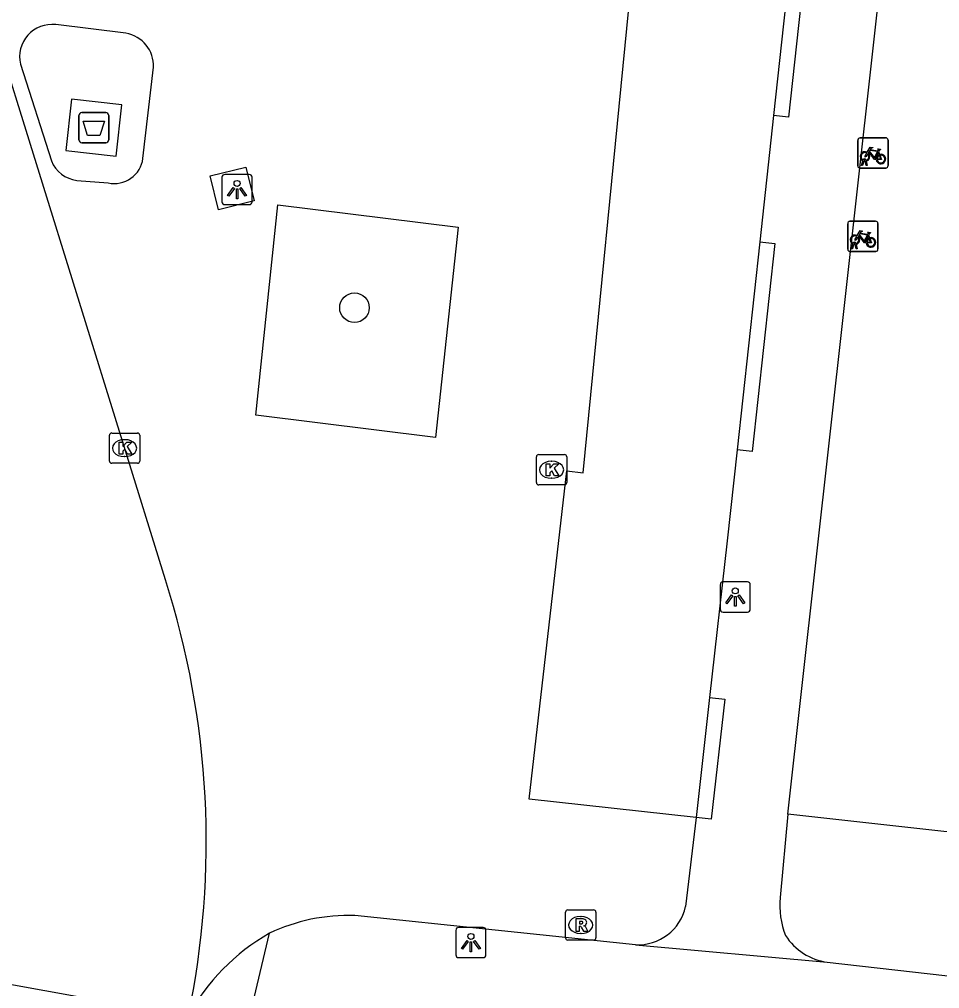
# Model space of a CAD drawing. Extents: x 162026 to 163499, y 387297 to 388169.
# Drawn here: x 162510.03 to 162540.44, y 387842.11 to 387874.15 of the extents above; entities that cross this region are included whole.
import ezdxf

# ---------------------------------------------------------------- set-up
doc = ezdxf.new("R2010")
doc.units = 0
for name, color, linetype in [('IMGEO_Afval_apart_plaats', 7, 'Continuous'), ('IMGEO_Boom', 7, 'Continuous'), ('IMGEO_Fietsenrek', 7, 'Continuous'), ('IMGEO_Groenvoorziening', 7, 'Continuous'), ('IMGEO_Kolk', 7, 'Continuous'), ('IMGEO_Lichtpunt', 7, 'Continuous'), ('IMGEO_Parkeervlak_open', 7, 'Continuous'), ('IMGEO_Rijbaan_lokaal_open', 7, 'Continuous'), ('IMGEO_Rioolput', 7, 'Continuous'), ('IMGEO_Voetpad_gesloten', 7, 'Continuous'), ('IMGEO_Voetpad_open', 7, 'Continuous')]:
    doc.layers.add(name, color=color, linetype=linetype)

msp = doc.modelspace()

# ---------------------------------------------------------------- linework, layer by layer
at = {"layer": 'IMGEO_Afval_apart_plaats'}
for p, q in [((162511.994, 387870.172), (162511.994, 387870.972)), ((162511.994, 387870.972), (162511.994, 387870.172)), ((162512.094, 387871.072), (162512.884, 387871.072)), ((162512.884, 387871.072), (162512.094, 387871.072)), ((162512.984, 387870.972), (162512.984, 387870.172)), ((162512.984, 387870.172), (162512.984, 387870.972)), ((162512.884, 387870.072), (162512.094, 387870.072)), ((162512.094, 387870.072), (162512.884, 387870.072))]:
    msp.add_line(p, q, dxfattribs=at)
msp.add_lwpolyline([(162512.137, 387870.786), (162512.841, 387870.786), (162512.692, 387870.316), (162512.286, 387870.316), (162512.137, 387870.786)], dxfattribs=at)
for centre, start, end in [((162512.094, 387870.972), 90, 180), ((162512.094, 387870.972), 90, 180), ((162512.884, 387870.972), 0, 90), ((162512.884, 387870.972), 360, 90), ((162512.094, 387870.172), 180, 270), ((162512.094, 387870.172), 180, 270), ((162512.884, 387870.172), 270, 0), ((162512.884, 387870.172), 270, 0)]:
    msp.add_arc(centre, 0.1, start, end, dxfattribs=at)
at = {"layer": 'IMGEO_Boom'}
msp.add_circle((162521.103, 387864.62), 0.489, dxfattribs=at)
at = {"layer": 'IMGEO_Fietsenrek'}
for p, q in [((162537.808, 387870.236), (162538.649, 387870.236)), ((162538.649, 387870.236), (162537.808, 387870.236)), ((162537.733, 387869.311), (162537.733, 387870.152)), ((162537.733, 387870.152), (162537.733, 387869.311)), ((162538.733, 387870.161), (162538.733, 387869.32)), ((162538.733, 387869.32), (162538.733, 387870.161)), ((162538.42, 387869.785), (162538.456, 387869.69)), ((162538.658, 387869.236), (162537.817, 387869.236)), ((162537.817, 387869.236), (162538.658, 387869.236)), ((162537.86, 387869.32), (162537.899, 387869.48)), ((162537.894, 387869.32), (162537.86, 387869.32)), ((162537.929, 387869.468), (162537.894, 387869.32)), ((162537.971, 387869.492), (162537.97, 387869.496)), ((162538.012, 387869.32), (162537.978, 387869.462)), ((162538.002, 387869.503), (162538.003, 387869.496)), ((162538.01, 387869.466), (162538.045, 387869.32)), ((162538.045, 387869.32), (162538.012, 387869.32)), ((162537.401, 387866.554), (162537.401, 387867.395)), ((162537.401, 387867.395), (162537.401, 387866.554)), ((162537.476, 387867.479), (162538.317, 387867.479)), ((162538.317, 387867.479), (162537.476, 387867.479)), ((162538.401, 387867.404), (162538.401, 387866.563)), ((162538.401, 387866.563), (162538.401, 387867.404)), ((162538.088, 387867.028), (162538.124, 387866.933)), ((162537.528, 387866.563), (162537.567, 387866.723)), ((162537.597, 387866.711), (162537.562, 387866.563)), ((162537.639, 387866.735), (162537.638, 387866.739)), ((162537.68, 387866.563), (162537.646, 387866.705)), ((162537.67, 387866.746), (162537.671, 387866.739)), ((162537.678, 387866.709), (162537.713, 387866.563)), ((162538.326, 387866.479), (162537.485, 387866.479)), ((162537.485, 387866.479), (162538.326, 387866.479)), ((162537.562, 387866.563), (162537.528, 387866.563)), ((162537.713, 387866.563), (162537.68, 387866.563))]:
    msp.add_line(p, q, dxfattribs=at)
for points in [[(162538.046, 387869.762), (162538.141, 387869.926), (162538.227, 387869.912), (162538.229, 387869.903), (162538.173, 387869.892), (162538.146, 387869.847), (162538.402, 387869.806)], [(162538.402, 387869.806), (162538.427, 387869.855), (162538.421, 387869.859), (162538.398, 387869.863), (162538.386, 387869.87), (162538.385, 387869.873), (162538.387, 387869.878), (162538.482, 387869.863), (162538.484, 387869.853), (162538.474, 387869.84), (162538.462, 387869.834), (162538.448, 387869.84), (162538.42, 387869.785)], [(162538.067, 387869.71), (162538.015, 387869.62), (162537.975, 387869.595), (162537.976, 387869.642), (162538.031, 387869.736)], [(162538.342, 387869.518), (162538.292, 387869.518), (162538.101, 387869.769), (162538.082, 387869.737)], [(162538.389, 387869.781), (162538.132, 387869.822), (162538.115, 387869.793), (162538.282, 387869.573), (162538.389, 387869.781)], [(162538.437, 387869.683), (162538.407, 387869.76), (162538.298, 387869.542), (162538.341, 387869.542)], [(162538.371, 387869.542), (162538.491, 387869.541), (162538.447, 387869.655)], [(162538.467, 387869.662), (162538.522, 387869.517), (162538.372, 387869.517)], [(162537.735, 387866.953), (162537.683, 387866.863), (162537.643, 387866.838), (162537.644, 387866.885), (162537.699, 387866.979)], [(162537.714, 387867.005), (162537.809, 387867.169), (162537.895, 387867.155), (162537.897, 387867.146), (162537.841, 387867.135), (162537.814, 387867.09), (162538.07, 387867.049)], [(162538.01, 387866.761), (162537.96, 387866.761), (162537.769, 387867.012), (162537.75, 387866.98)], [(162538.057, 387867.024), (162537.8, 387867.065), (162537.783, 387867.036), (162537.95, 387866.816), (162538.057, 387867.024)], [(162538.105, 387866.926), (162538.075, 387867.003), (162537.966, 387866.785), (162538.009, 387866.785)], [(162538.07, 387867.049), (162538.095, 387867.098), (162538.089, 387867.102), (162538.066, 387867.106), (162538.054, 387867.113), (162538.053, 387867.116), (162538.055, 387867.121), (162538.15, 387867.106), (162538.152, 387867.096), (162538.142, 387867.083), (162538.13, 387867.077), (162538.116, 387867.083), (162538.088, 387867.028)], [(162538.039, 387866.785), (162538.159, 387866.784), (162538.115, 387866.898)], [(162538.135, 387866.905), (162538.19, 387866.76), (162538.04, 387866.76)]]:
    msp.add_lwpolyline(points, dxfattribs=at)
for centre, radius, start, end in [((162537.811, 387870.158), 0.0779, 92.4484, 184.2845), ((162537.811, 387870.158), 0.0779, 92.4484, 184.2845), ((162538.655, 387870.158), 0.0779, 2.4484, 94.2845), ((162538.655, 387870.158), 0.0779, 2.4484, 94.2845), ((162537.973, 387869.621), 0.159, 62.6766, 242.1369), ((162537.973, 387869.621), 0.129, 63.3192, 238.903), ((162537.953, 387869.492), 0.0499, 12.8025, 158.6934), ((162537.973, 387869.621), 0.129, 283.6043, 43.4302), ((162537.973, 387869.621), 0.159, 283.5766, 46.6042), ((162538.5, 387869.537), 0.159, 113.3408, 178.3217), ((162538.5, 387869.537), 0.159, 187.0065, 105.7708), ((162538.5, 387869.537), 0.129, 113.923, 177.9556), ((162538.5, 387869.537), 0.129, 188.6715, 104.5883), ((162537.811, 387869.314), 0.0779, 182.4484, 274.2845), ((162537.811, 387869.314), 0.0779, 182.4484, 274.2845), ((162537.973, 387869.621), 0.159, 253.9967, 271.7867), ((162537.953, 387869.492), 0.0174, 12.8025, 163.4502), ((162537.973, 387869.621), 0.129, 253.415, 269.0204), ((162538.655, 387869.314), 0.0779, 272.4484, 4.2845), ((162538.655, 387869.314), 0.0779, 272.4484, 4.2845), ((162537.479, 387867.401), 0.0779, 92.4484, 184.2845), ((162537.479, 387867.401), 0.0779, 92.4484, 184.2845), ((162538.323, 387867.401), 0.0779, 2.4484, 94.2845), ((162538.323, 387867.401), 0.0779, 2.4484, 94.2845), ((162537.641, 387866.864), 0.159, 62.6766, 242.1369), ((162537.641, 387866.864), 0.129, 63.3192, 238.903), ((162537.641, 387866.864), 0.159, 283.5766, 46.6042), ((162537.621, 387866.735), 0.0499, 12.8025, 158.6934), ((162537.641, 387866.864), 0.159, 253.9967, 271.7867), ((162537.621, 387866.735), 0.0174, 12.8025, 163.4502), ((162537.641, 387866.864), 0.129, 253.415, 269.0204), ((162537.641, 387866.864), 0.129, 283.6043, 43.4302), ((162538.168, 387866.78), 0.159, 113.3408, 178.3217), ((162538.168, 387866.78), 0.159, 187.0065, 105.7708), ((162538.168, 387866.78), 0.129, 113.923, 177.9556), ((162538.168, 387866.78), 0.129, 188.6715, 104.5883), ((162537.479, 387866.557), 0.0779, 182.4484, 274.2845), ((162537.479, 387866.557), 0.0779, 182.4484, 274.2845), ((162538.323, 387866.557), 0.0779, 272.4484, 4.2845), ((162538.323, 387866.557), 0.0779, 272.4484, 4.2845)]:
    msp.add_arc(centre, radius, start, end, dxfattribs=at)
at = {"layer": 'IMGEO_Groenvoorziening'}
msp.add_lwpolyline([(162566.979, 387844.372), (162535.426, 387847.879)], dxfattribs=at)
at = {"layer": 'IMGEO_Kolk'}
for p, q in [((162513.005, 387859.551), (162513.005, 387860.403)), ((162513.08, 387860.477), (162513.932, 387860.477)), ((162513.493, 387860.257), (162513.518, 387860.257)), ((162514.006, 387860.403), (162514.006, 387859.551)), ((162513.516, 387859.697), (162513.491, 387859.697)), ((162527.115, 387858.837), (162527.115, 387859.689)), ((162527.19, 387859.763), (162528.042, 387859.763)), ((162528.116, 387859.689), (162528.116, 387858.837)), ((162513.932, 387859.477), (162513.08, 387859.477)), ((162527.603, 387859.543), (162527.628, 387859.543)), ((162527.626, 387858.983), (162527.601, 387858.983)), ((162528.042, 387858.763), (162527.19, 387858.763))]:
    msp.add_line(p, q, dxfattribs=at)
for points in [[(162513.005, 387859.551), (162513.005, 387860.403)], [(162513.08, 387860.477), (162513.932, 387860.477)], [(162514.006, 387860.403), (162514.006, 387859.551)], [(162513.326, 387860.177), (162513.449, 387860.177), (162513.449, 387860.026), (162513.579, 387860.177), (162513.743, 387860.177), (162513.597, 387860.026), (162513.75, 387859.777), (162513.598, 387859.777), (162513.513, 387859.941), (162513.449, 387859.874), (162513.449, 387859.777), (162513.326, 387859.777), (162513.326, 387860.177)], [(162527.115, 387858.837), (162527.115, 387859.689)], [(162527.19, 387859.763), (162528.042, 387859.763)], [(162528.116, 387859.689), (162528.116, 387858.837)], [(162513.932, 387859.477), (162513.08, 387859.477)], [(162527.436, 387859.463), (162527.559, 387859.463), (162527.559, 387859.312), (162527.689, 387859.463), (162527.853, 387859.463), (162527.707, 387859.312), (162527.86, 387859.063), (162527.708, 387859.063), (162527.623, 387859.227), (162527.559, 387859.16), (162527.559, 387859.063), (162527.436, 387859.063), (162527.436, 387859.463)], [(162528.042, 387858.763), (162527.19, 387858.763)]]:
    msp.add_lwpolyline(points, dxfattribs=at)
for centre, start, end in [((162513.082, 387860.401), 91.552, 178.448), ((162513.082, 387860.401), 91.552, 178.448), ((162513.93, 387860.401), 1.552, 88.448), ((162513.93, 387860.401), 1.552, 88.448), ((162527.192, 387859.687), 91.552, 178.448), ((162527.192, 387859.687), 91.552, 178.448), ((162528.04, 387859.687), 1.552, 88.448), ((162528.04, 387859.687), 1.552, 88.448), ((162513.082, 387859.553), 181.552, 268.448), ((162513.082, 387859.553), 181.552, 268.448), ((162513.93, 387859.553), 271.552, 358.448), ((162513.93, 387859.553), 271.552, 358.448), ((162527.192, 387858.839), 181.552, 268.448), ((162527.192, 387858.839), 181.552, 268.448), ((162528.04, 387858.839), 271.552, 358.448), ((162528.04, 387858.839), 271.552, 358.448)]:
    msp.add_arc(centre, 0.0765, start, end, dxfattribs=at)
for centre, major_axis, ratio, start_param, end_param in [((162513.492, 387859.977), (-0.387, 0.002), 0.722429, 4.712389, 7.853982), ((162513.517, 387859.977), (-0.39, 0.002), 0.717154, 1.570796, 4.712389), ((162527.602, 387859.263), (-0.387, 0.002), 0.722429, 4.712389, 7.853982), ((162527.627, 387859.263), (-0.39, 0.002), 0.717154, 1.570796, 4.712389)]:
    msp.add_ellipse(centre, major_axis=major_axis, ratio=ratio, start_param=start_param, end_param=end_param, dxfattribs=at)
at = {"layer": 'IMGEO_Lichtpunt'}
for p, q in [((162516.724, 387868.931), (162516.724, 387868.124)), ((162516.724, 387868.931), (162516.724, 387868.124)), ((162517.626, 387869.026), (162516.818, 387869.026)), ((162517.626, 387869.026), (162516.818, 387869.026)), ((162517.72, 387868.124), (162517.72, 387868.931)), ((162517.72, 387868.124), (162517.72, 387868.931)), ((162516.818, 387868.03), (162517.626, 387868.03)), ((162516.818, 387868.03), (162517.626, 387868.03)), ((162533.187, 387855.459), (162533.187, 387854.652)), ((162533.187, 387855.459), (162533.187, 387854.652)), ((162534.089, 387855.554), (162533.281, 387855.554)), ((162534.089, 387855.554), (162533.281, 387855.554)), ((162534.183, 387854.652), (162534.183, 387855.459)), ((162534.183, 387854.652), (162534.183, 387855.459)), ((162533.281, 387854.558), (162534.089, 387854.558)), ((162533.281, 387854.558), (162534.089, 387854.558)), ((162524.452, 387844.033), (162524.452, 387843.226)), ((162524.452, 387844.033), (162524.452, 387843.226)), ((162525.354, 387844.128), (162524.546, 387844.128)), ((162525.354, 387844.128), (162524.546, 387844.128)), ((162525.448, 387843.226), (162525.448, 387844.033)), ((162525.448, 387843.226), (162525.448, 387844.033)), ((162524.546, 387843.132), (162525.354, 387843.132)), ((162524.546, 387843.132), (162525.354, 387843.132))]:
    msp.add_line(p, q, dxfattribs=at)
for points in [[(162517.098, 387868.595), (162517.137, 387868.567), (162516.949, 387868.305), (162516.911, 387868.332), (162517.098, 387868.595)], [(162517.31, 387868.567), (162517.348, 387868.594), (162517.535, 387868.332), (162517.496, 387868.304), (162517.31, 387868.567)], [(162517.2, 387868.547), (162517.247, 387868.547), (162517.247, 387868.225), (162517.2, 387868.225), (162517.2, 387868.547)], [(162533.561, 387855.123), (162533.6, 387855.095), (162533.412, 387854.833), (162533.374, 387854.86), (162533.561, 387855.123)], [(162533.773, 387855.095), (162533.811, 387855.122), (162533.998, 387854.86), (162533.959, 387854.832), (162533.773, 387855.095)], [(162533.663, 387855.075), (162533.71, 387855.075), (162533.71, 387854.753), (162533.663, 387854.753), (162533.663, 387855.075)], [(162524.826, 387843.697), (162524.865, 387843.669), (162524.677, 387843.407), (162524.639, 387843.434), (162524.826, 387843.697)], [(162524.928, 387843.649), (162524.975, 387843.649), (162524.975, 387843.327), (162524.928, 387843.327), (162524.928, 387843.649)], [(162525.038, 387843.669), (162525.076, 387843.696), (162525.263, 387843.434), (162525.224, 387843.406), (162525.038, 387843.669)]]:
    msp.add_lwpolyline(points, dxfattribs=at)
for centre in [(162517.223, 387868.729), (162533.686, 387855.257), (162524.951, 387843.831)]:
    msp.add_circle(centre, 0.0994, dxfattribs=at)
for centre, start, end in [((162516.818, 387868.931), 90, 180), ((162516.818, 387868.931), 90, 180), ((162517.626, 387868.931), 0, 90), ((162517.626, 387868.931), 0, 90), ((162516.818, 387868.124), 180, 270), ((162516.818, 387868.124), 180, 270), ((162517.626, 387868.124), 270, 0), ((162517.626, 387868.124), 270, 360), ((162533.281, 387855.459), 90, 180), ((162533.281, 387855.459), 90, 180), ((162534.089, 387855.459), 0, 90), ((162534.089, 387855.459), 0, 90), ((162533.281, 387854.652), 180, 270), ((162533.281, 387854.652), 180, 270), ((162534.089, 387854.652), 270, 0), ((162534.089, 387854.652), 270, 360), ((162524.546, 387844.033), 90, 180), ((162524.546, 387844.033), 90, 180), ((162525.354, 387844.033), 0, 90), ((162525.354, 387844.033), 0, 90), ((162524.546, 387843.226), 180, 270), ((162524.546, 387843.226), 180, 270), ((162525.354, 387843.226), 270, 0), ((162525.354, 387843.226), 270, 360)]:
    msp.add_arc(centre, 0.0946, start, end, dxfattribs=at)
at = {"layer": 'IMGEO_Parkeervlak_open'}
msp.add_lwpolyline([(162517.849, 387861.068), (162518.568, 387868.023), (162524.528, 387867.288), (162523.777, 387860.324), (162517.849, 387861.068)], dxfattribs=at)
at = {"layer": 'IMGEO_Rijbaan_lokaal_open'}
for points in [[(162514.856, 387855.618), (162507.742, 387878.563)], [(162535.625, 387877.145), (162534.952, 387870.973)], [(162532.397, 387847.765), (162526.875, 387848.375), (162528.12, 387859.224), (162528.661, 387859.163), (162530.169, 387874.519), (162512.658, 387876.485)], [(162534.952, 387870.973), (162534.497, 387866.801)], [(162534.497, 387866.801), (162533.746, 387859.922)], [(162533.746, 387859.922), (162533.417, 387856.908), (162532.839, 387851.729)], [(162532.839, 387851.729), (162532.397, 387847.765)], [(162508.491, 387842.477), (162515.608, 387841.179)]]:
    msp.add_lwpolyline(points, dxfattribs=at)
msp.add_arc((162487.808, 387846.97), 28.397, 348.2325, 17.7302, dxfattribs=at)
at = {"layer": 'IMGEO_Rioolput'}
for p, q in [((162528.079, 387843.784), (162528.079, 387844.636)), ((162528.154, 387844.71), (162529.006, 387844.71)), ((162529.08, 387844.636), (162529.08, 387843.784)), ((162528.567, 387844.49), (162528.592, 387844.49)), ((162528.59, 387843.93), (162528.565, 387843.93)), ((162529.006, 387843.71), (162528.154, 387843.71))]:
    msp.add_line(p, q, dxfattribs=at)
for points in [[(162528.079, 387843.784), (162528.079, 387844.636)], [(162528.154, 387844.71), (162529.006, 387844.71)], [(162529.08, 387844.636), (162529.08, 387843.784)], [(162528.668, 387844.408), (162528.416, 387844.41), (162528.416, 387844.01)], [(162528.594, 387844.329), (162528.54, 387844.329), (162528.54, 387844.248)], [(162528.54, 387844.248), (162528.592, 387844.248)], [(162528.416, 387844.01), (162528.54, 387844.01), (162528.54, 387844.172), (162528.551, 387844.172)], [(162528.598, 387844.143), (162528.669, 387844.01), (162528.809, 387844.01), (162528.744, 387844.136)], [(162529.006, 387843.71), (162528.154, 387843.71)]]:
    msp.add_lwpolyline(points, dxfattribs=at)
for centre, radius, start, end in [((162528.156, 387844.634), 0.0765, 91.552, 178.448), ((162528.156, 387844.634), 0.0765, 91.552, 178.448), ((162529.004, 387844.634), 0.0765, 1.552, 88.448), ((162529.004, 387844.634), 0.0765, 1.552, 88.448), ((162528.576, 387844.437), 0.19, 274.7715, 282.9687), ((162528.6, 387844.233), 0.0964, 77.0061, 93.1865), ((162528.614, 387844.29), 0.0378, 276.6634, 79.6772), ((162528.667, 387844.298), 0.109, 350.3612, 89.416), ((162528.665, 387844.298), 0.112, 277.5842, 350.9817), ((162528.55, 387844.119), 0.0533, 26.0293, 88.6989), ((162528.649, 387844.083), 0.108, 29.5134, 73.7905), ((162528.156, 387843.786), 0.0765, 181.552, 268.448), ((162528.156, 387843.786), 0.0765, 181.552, 268.448), ((162529.004, 387843.786), 0.0765, 271.552, 358.448), ((162529.004, 387843.786), 0.0765, 271.552, 358.448)]:
    msp.add_arc(centre, radius, start, end, dxfattribs=at)
for centre, major_axis, ratio, start_param, end_param in [((162528.566, 387844.21), (-0.387, 0.002), 0.722429, 4.712389, 7.853982), ((162528.591, 387844.21), (-0.39, 0.002), 0.717154, 1.570796, 4.712389)]:
    msp.add_ellipse(centre, major_axis=major_axis, ratio=ratio, start_param=start_param, end_param=end_param, dxfattribs=at)
at = {"layer": 'IMGEO_Voetpad_gesloten'}
msp.add_lwpolyline([(162513.416, 387871.331), (162511.747, 387871.512), (162511.563, 387869.814), (162513.232, 387869.633), (162513.416, 387871.331)], dxfattribs=at)
at = {"layer": 'IMGEO_Voetpad_open'}
for points in [[(162535.426, 387847.879), (162539.122, 387881.129), (162536.328, 387881.449)], [(162535.625, 387877.145), (162536.122, 387877.091), (162535.449, 387870.919), (162534.952, 387870.973)], [(162513.552, 387873.694), (162511.23, 387873.98)], [(162510.062, 387872.674), (162511.087, 387869.472)], [(162514.112, 387869.556), (162514.463, 387872.569)], [(162516.608, 387867.856), (162516.33, 387868.979), (162517.512, 387869.272), (162517.79, 387868.149), (162516.608, 387867.856)], [(162511.929, 387868.827), (162512.968, 387868.745)], [(162534.497, 387866.801), (162534.994, 387866.747), (162534.243, 387859.868), (162533.746, 387859.922)], [(162532.839, 387851.729), (162533.336, 387851.674), (162532.894, 387847.71), (162532.397, 387847.765)], [(162532.397, 387847.765), (162532.043, 387844.816)], [(162535.426, 387847.879), (162535.171, 387845.117)], [(162530.386, 387843.559), (162521.111, 387844.521)], [(162517.431, 387840.311), (162518.293, 387843.936)], [(162530.386, 387843.559), (162536.725, 387842.977)], [(162536.725, 387842.977), (162564.432, 387839.842)]]:
    msp.add_lwpolyline(points, dxfattribs=at)
for centre, radius, start, end in [((162511.109, 387872.913), 1.074, 83.556, 192.8293), ((162513.37, 387872.615), 1.094, 357.5721, 80.4275), ((162513.165, 387869.679), 0.955, 258.0789, 352.588), ((162512.072, 387869.886), 1.069, 202.8066, 262.2867), ((162537.849, 387844.849), 2.692, 174.2899, 201.5617), ((162530.473, 387845.165), 1.608, 266.8954, 347.4725), ((162520.901, 387838.451), 6.074, 88.0223, 115.433), ((162521.711, 387837.921), 6.919, 119.6099, 151.9061), ((162537.021, 387844.958), 2.003, 213.2427, 261.4929)]:
    msp.add_arc(centre, radius, start, end, dxfattribs=at)

doc.saveas('drawing.dxf')
